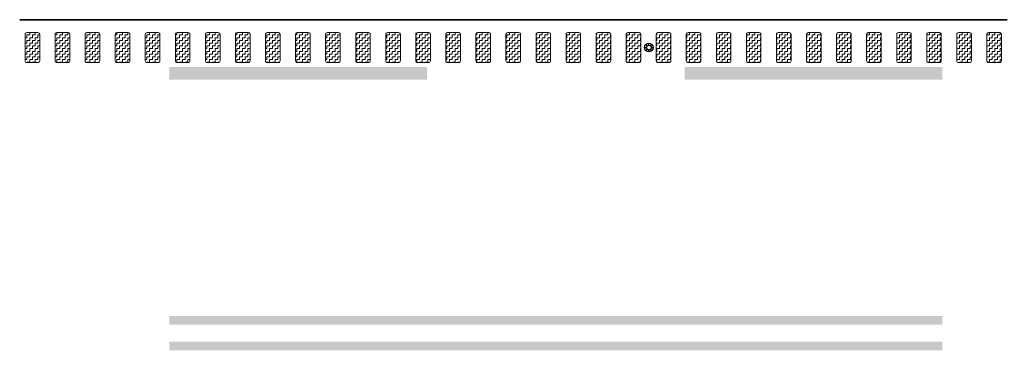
# Model space of a CAD drawing. Header units: metres. Extents: x -699 to 2316, y -1199 to 781.
# Tile 477 of 593: x 883.23 to 894.7, y -186.36 to -182.51. Entities that reach past the tile are written whole.
import ezdxf

# ---------------------------------------------------------------- set-up
doc = ezdxf.new("R2010")
doc.units = ezdxf.units.M
doc.linetypes.add('VW-3-3_STREEP', pattern=[6, 3, -3])
doc.linetypes.add('VW-9-3_STREEP', pattern=[12, 9, -3])
for name, color, linetype, lineweight in [('N-WA-IE-MEUBILAIR_WEGMEUBILAIR-S', 7, 'Continuous', 25), ('N-WA-VW-MARKERING_DYNAMISCH-G', 7, 'Continuous', 35), ('N-WE-VH-KANTVERHARDING-G', 210, 'Continuous', 35), ('N-WE-VW-MARKERING_LANGS_STREEP_33-G', 7, 'VW-3-3_STREEP', 13), ('N-WE-VW-MARKERING_LANGS_STREEP_93-G', 7, 'VW-9-3_STREEP', 13)]:
    doc.layers.add(name, color=color, linetype=linetype, lineweight=lineweight)
pattern_1 = [(180, (0, 0), (-0.03175, -0.03175), [0.03175, -0.03175]), (270, (-0.03175, 0), (0.03175, -0.03175), [0.03175, -0.03175])]

# ---------------------------------------------------------------- blocks, each defined once
blk = doc.blocks.new('SIE-WEG_GLASBOLREFLECTOR-SO')
for p, q in [((-0.375, 0), (-0.199, 0)), ((-0.141, 0.141), (-0.265, 0.265)), ((0, 0.2), (0, 0.375)), ((0.142, 0.141), (0.265, 0.265)), ((0.201, 0), (0.375, 0)), ((-0.265, -0.266), (-0.141, -0.141)), ((0, -0.375), (0, -0.2)), ((0.265, -0.266), (0.142, -0.142))]:
    blk.add_line(p, q)
for centre, radius in [((0, 0), 0.375), ((0.001, 0), 0.2)]:
    blk.add_circle(centre, radius)
blk = doc.blocks.new('glasbol')
at = {"layer": 'N-WA-IE-MEUBILAIR_WEGMEUBILAIR-S'}
blk.add_blockref('SIE-WEG_GLASBOLREFLECTOR-SO', (-0.001, 0), dxfattribs=at)

msp = doc.modelspace()

# ---------------------------------------------------------------- hatches: boundary and pattern name
at = {"layer": 'N-WA-VW-MARKERING_DYNAMISCH-G', "lineweight": 9}
h = msp.add_hatch(dxfattribs=at)
h.set_pattern_fill('ZIGZAG', color=8, scale=0.01, angle=180, style=0)
h.set_pattern_definition(pattern_1)
edge = h.paths.add_edge_path()
edge.add_line((883.3148, -183.0115), (883.4448, -183.0115))
edge.add_arc((883.4448, -182.9915), 0.02, 270, 360)
edge.add_line((883.4648, -182.9915), (883.4648, -182.6815))
edge.add_arc((883.4448, -182.6815), 0.02, 0, 90)
edge.add_line((883.4448, -182.6615), (883.3148, -182.6615))
edge.add_arc((883.3148, -182.6815), 0.02, 90, 180)
edge.add_line((883.2948, -182.6815), (883.2948, -182.9915))
edge.add_arc((883.3148, -182.9915), 0.02, 180, 270)
h = msp.add_hatch(dxfattribs=at)
h.set_pattern_fill('ZIGZAG', color=8, scale=0.01, angle=180, style=0)
h.set_pattern_definition(pattern_1)
edge = h.paths.add_edge_path()
edge.add_line((883.6648, -183.0115), (883.7948, -183.0115))
edge.add_arc((883.7948, -182.9915), 0.02, 270, 360)
edge.add_line((883.8148, -182.9915), (883.8148, -182.6815))
edge.add_arc((883.7948, -182.6815), 0.02, 0, 90)
edge.add_line((883.7948, -182.6615), (883.6648, -182.6615))
edge.add_arc((883.6648, -182.6815), 0.02, 90, 180)
edge.add_line((883.6448, -182.6815), (883.6448, -182.9915))
edge.add_arc((883.6648, -182.9915), 0.02, 180, 270)
h = msp.add_hatch(dxfattribs=at)
h.set_pattern_fill('ZIGZAG', color=8, scale=0.01, angle=180, style=0)
h.set_pattern_definition(pattern_1)
edge = h.paths.add_edge_path()
edge.add_line((884.0148, -183.0115), (884.1448, -183.0115))
edge.add_arc((884.1448, -182.9915), 0.02, 270, 360)
edge.add_line((884.1648, -182.9915), (884.1648, -182.6815))
edge.add_arc((884.1448, -182.6815), 0.02, 0, 90)
edge.add_line((884.1448, -182.6615), (884.0148, -182.6615))
edge.add_arc((884.0148, -182.6815), 0.02, 90, 180)
edge.add_line((883.9948, -182.6815), (883.9948, -182.9915))
edge.add_arc((884.0148, -182.9915), 0.02, 180, 270)
h = msp.add_hatch(dxfattribs=at)
h.set_pattern_fill('ZIGZAG', color=8, scale=0.01, angle=180, style=0)
h.set_pattern_definition(pattern_1)
edge = h.paths.add_edge_path()
edge.add_line((884.3648, -183.0115), (884.4948, -183.0115))
edge.add_arc((884.4948, -182.9915), 0.02, 270, 360)
edge.add_line((884.5148, -182.9915), (884.5148, -182.6815))
edge.add_arc((884.4948, -182.6815), 0.02, 0, 90)
edge.add_line((884.4948, -182.6615), (884.3648, -182.6615))
edge.add_arc((884.3648, -182.6815), 0.02, 90, 180)
edge.add_line((884.3448, -182.6815), (884.3448, -182.9915))
edge.add_arc((884.3648, -182.9915), 0.02, 180, 270)
h = msp.add_hatch(dxfattribs=at)
h.set_pattern_fill('ZIGZAG', color=8, scale=0.01, angle=180, style=0)
h.set_pattern_definition(pattern_1)
edge = h.paths.add_edge_path()
edge.add_line((884.7148, -183.0115), (884.8448, -183.0115))
edge.add_arc((884.8448, -182.9915), 0.02, 270, 360)
edge.add_line((884.8648, -182.9915), (884.8648, -182.6815))
edge.add_arc((884.8448, -182.6815), 0.02, 0, 90)
edge.add_line((884.8448, -182.6615), (884.7148, -182.6615))
edge.add_arc((884.7148, -182.6815), 0.02, 90, 180)
edge.add_line((884.6948, -182.6815), (884.6948, -182.9915))
edge.add_arc((884.7148, -182.9915), 0.02, 180, 270)
h = msp.add_hatch(dxfattribs=at)
h.set_pattern_fill('ZIGZAG', color=8, scale=0.01, angle=180, style=0)
h.set_pattern_definition(pattern_1)
edge = h.paths.add_edge_path()
edge.add_line((885.0648, -183.0115), (885.1948, -183.0115))
edge.add_arc((885.1948, -182.9915), 0.02, 270, 360)
edge.add_line((885.2148, -182.9915), (885.2148, -182.6815))
edge.add_arc((885.1948, -182.6815), 0.02, 0, 90)
edge.add_line((885.1948, -182.6615), (885.0648, -182.6615))
edge.add_arc((885.0648, -182.6815), 0.02, 90, 180)
edge.add_line((885.0448, -182.6815), (885.0448, -182.9915))
edge.add_arc((885.0648, -182.9915), 0.02, 180, 270)
h = msp.add_hatch(dxfattribs=at)
h.set_pattern_fill('ZIGZAG', color=8, scale=0.01, angle=180, style=0)
h.set_pattern_definition(pattern_1)
edge = h.paths.add_edge_path()
edge.add_line((885.4148, -183.0115), (885.5448, -183.0115))
edge.add_arc((885.5448, -182.9915), 0.02, 270, 360)
edge.add_line((885.5648, -182.9915), (885.5648, -182.6815))
edge.add_arc((885.5448, -182.6815), 0.02, 0, 90)
edge.add_line((885.5448, -182.6615), (885.4148, -182.6615))
edge.add_arc((885.4148, -182.6815), 0.02, 90, 180)
edge.add_line((885.3948, -182.6815), (885.3948, -182.9915))
edge.add_arc((885.4148, -182.9915), 0.02, 180, 270)
h = msp.add_hatch(dxfattribs=at)
h.set_pattern_fill('ZIGZAG', color=8, scale=0.01, angle=180, style=0)
h.set_pattern_definition(pattern_1)
edge = h.paths.add_edge_path()
edge.add_line((885.7648, -183.0115), (885.8948, -183.0115))
edge.add_arc((885.8948, -182.9915), 0.02, 270, 360)
edge.add_line((885.9148, -182.9915), (885.9148, -182.6815))
edge.add_arc((885.8948, -182.6815), 0.02, 0, 90)
edge.add_line((885.8948, -182.6615), (885.7648, -182.6615))
edge.add_arc((885.7648, -182.6815), 0.02, 90, 180)
edge.add_line((885.7448, -182.6815), (885.7448, -182.9915))
edge.add_arc((885.7648, -182.9915), 0.02, 180, 270)
h = msp.add_hatch(dxfattribs=at)
h.set_pattern_fill('ZIGZAG', color=8, scale=0.01, angle=180, style=0)
h.set_pattern_definition(pattern_1)
edge = h.paths.add_edge_path()
edge.add_line((886.1148, -183.0115), (886.2448, -183.0115))
edge.add_arc((886.2448, -182.9915), 0.02, 270, 360)
edge.add_line((886.2648, -182.9915), (886.2648, -182.6815))
edge.add_arc((886.2448, -182.6815), 0.02, 0, 90)
edge.add_line((886.2448, -182.6615), (886.1148, -182.6615))
edge.add_arc((886.1148, -182.6815), 0.02, 90, 180)
edge.add_line((886.0948, -182.6815), (886.0948, -182.9915))
edge.add_arc((886.1148, -182.9915), 0.02, 180, 270)
h = msp.add_hatch(dxfattribs=at)
h.set_pattern_fill('ZIGZAG', color=8, scale=0.01, angle=180, style=0)
h.set_pattern_definition(pattern_1)
edge = h.paths.add_edge_path()
edge.add_line((886.4648, -183.0115), (886.5948, -183.0115))
edge.add_arc((886.5948, -182.9915), 0.02, 270, 360)
edge.add_line((886.6148, -182.9915), (886.6148, -182.6815))
edge.add_arc((886.5948, -182.6815), 0.02, 0, 90)
edge.add_line((886.5948, -182.6615), (886.4648, -182.6615))
edge.add_arc((886.4648, -182.6815), 0.02, 90, 180)
edge.add_line((886.4448, -182.6815), (886.4448, -182.9915))
edge.add_arc((886.4648, -182.9915), 0.02, 180, 270)
h = msp.add_hatch(dxfattribs=at)
h.set_pattern_fill('ZIGZAG', color=8, scale=0.01, angle=180, style=0)
h.set_pattern_definition(pattern_1)
edge = h.paths.add_edge_path()
edge.add_line((886.8148, -183.0115), (886.9448, -183.0115))
edge.add_arc((886.9448, -182.9915), 0.02, 270, 360)
edge.add_line((886.9648, -182.9915), (886.9648, -182.6815))
edge.add_arc((886.9448, -182.6815), 0.02, 0, 90)
edge.add_line((886.9448, -182.6615), (886.8148, -182.6615))
edge.add_arc((886.8148, -182.6815), 0.02, 90, 180)
edge.add_line((886.7948, -182.6815), (886.7948, -182.9915))
edge.add_arc((886.8148, -182.9915), 0.02, 180, 270)
h = msp.add_hatch(dxfattribs=at)
h.set_pattern_fill('ZIGZAG', color=8, scale=0.01, angle=180, style=0)
h.set_pattern_definition(pattern_1)
edge = h.paths.add_edge_path()
edge.add_line((887.1648, -183.0115), (887.2948, -183.0115))
edge.add_arc((887.2948, -182.9915), 0.02, 270, 360)
edge.add_line((887.3148, -182.9915), (887.3148, -182.6815))
edge.add_arc((887.2948, -182.6815), 0.02, 0, 90)
edge.add_line((887.2948, -182.6615), (887.1648, -182.6615))
edge.add_arc((887.1648, -182.6815), 0.02, 90, 180)
edge.add_line((887.1448, -182.6815), (887.1448, -182.9915))
edge.add_arc((887.1648, -182.9915), 0.02, 180, 270)
h = msp.add_hatch(dxfattribs=at)
h.set_pattern_fill('ZIGZAG', color=8, scale=0.01, angle=180, style=0)
h.set_pattern_definition(pattern_1)
edge = h.paths.add_edge_path()
edge.add_line((887.5148, -183.0115), (887.6448, -183.0115))
edge.add_arc((887.6448, -182.9915), 0.02, 270, 360)
edge.add_line((887.6648, -182.9915), (887.6648, -182.6815))
edge.add_arc((887.6448, -182.6815), 0.02, 0, 90)
edge.add_line((887.6448, -182.6615), (887.5148, -182.6615))
edge.add_arc((887.5148, -182.6815), 0.02, 90, 180)
edge.add_line((887.4948, -182.6815), (887.4948, -182.9915))
edge.add_arc((887.5148, -182.9915), 0.02, 180, 270)
h = msp.add_hatch(dxfattribs=at)
h.set_pattern_fill('ZIGZAG', color=8, scale=0.01, angle=180, style=0)
h.set_pattern_definition(pattern_1)
edge = h.paths.add_edge_path()
edge.add_line((887.8648, -183.0115), (887.9948, -183.0115))
edge.add_arc((887.9948, -182.9915), 0.02, 270, 360)
edge.add_line((888.0148, -182.9915), (888.0148, -182.6815))
edge.add_arc((887.9948, -182.6815), 0.02, 0, 90)
edge.add_line((887.9948, -182.6615), (887.8648, -182.6615))
edge.add_arc((887.8648, -182.6815), 0.02, 90, 180)
edge.add_line((887.8448, -182.6815), (887.8448, -182.9915))
edge.add_arc((887.8648, -182.9915), 0.02, 180, 270)
h = msp.add_hatch(dxfattribs=at)
h.set_pattern_fill('ZIGZAG', color=8, scale=0.01, angle=180, style=0)
h.set_pattern_definition(pattern_1)
edge = h.paths.add_edge_path()
edge.add_line((888.2148, -183.0115), (888.3448, -183.0115))
edge.add_arc((888.3448, -182.9915), 0.02, 270, 360)
edge.add_line((888.3648, -182.9915), (888.3648, -182.6815))
edge.add_arc((888.3448, -182.6815), 0.02, 0, 90)
edge.add_line((888.3448, -182.6615), (888.2148, -182.6615))
edge.add_arc((888.2148, -182.6815), 0.02, 90, 180)
edge.add_line((888.1948, -182.6815), (888.1948, -182.9915))
edge.add_arc((888.2148, -182.9915), 0.02, 180, 270)
h = msp.add_hatch(dxfattribs=at)
h.set_pattern_fill('ZIGZAG', color=8, scale=0.01, angle=180, style=0)
h.set_pattern_definition(pattern_1)
edge = h.paths.add_edge_path()
edge.add_line((888.5648, -183.0115), (888.6948, -183.0115))
edge.add_arc((888.6948, -182.9915), 0.02, 270, 360)
edge.add_line((888.7148, -182.9915), (888.7148, -182.6815))
edge.add_arc((888.6948, -182.6815), 0.02, 0, 90)
edge.add_line((888.6948, -182.6615), (888.5648, -182.6615))
edge.add_arc((888.5648, -182.6815), 0.02, 90, 180)
edge.add_line((888.5448, -182.6815), (888.5448, -182.9915))
edge.add_arc((888.5648, -182.9915), 0.02, 180, 270)
h = msp.add_hatch(dxfattribs=at)
h.set_pattern_fill('ZIGZAG', color=8, scale=0.01, angle=180, style=0)
h.set_pattern_definition(pattern_1)
edge = h.paths.add_edge_path()
edge.add_line((888.9148, -183.0115), (889.0448, -183.0115))
edge.add_arc((889.0448, -182.9915), 0.02, 270, 360)
edge.add_line((889.0648, -182.9915), (889.0648, -182.6815))
edge.add_arc((889.0448, -182.6815), 0.02, 0, 90)
edge.add_line((889.0448, -182.6615), (888.9148, -182.6615))
edge.add_arc((888.9148, -182.6815), 0.02, 90, 180)
edge.add_line((888.8948, -182.6815), (888.8948, -182.9915))
edge.add_arc((888.9148, -182.9915), 0.02, 180, 270)
h = msp.add_hatch(dxfattribs=at)
h.set_pattern_fill('ZIGZAG', color=8, scale=0.01, angle=180, style=0)
h.set_pattern_definition(pattern_1)
edge = h.paths.add_edge_path()
edge.add_line((889.2648, -183.0115), (889.3948, -183.0115))
edge.add_arc((889.3948, -182.9915), 0.02, 270, 360)
edge.add_line((889.4148, -182.9915), (889.4148, -182.6815))
edge.add_arc((889.3948, -182.6815), 0.02, 0, 90)
edge.add_line((889.3948, -182.6615), (889.2648, -182.6615))
edge.add_arc((889.2648, -182.6815), 0.02, 90, 180)
edge.add_line((889.2448, -182.6815), (889.2448, -182.9915))
edge.add_arc((889.2648, -182.9915), 0.02, 180, 270)
h = msp.add_hatch(dxfattribs=at)
h.set_pattern_fill('ZIGZAG', color=8, scale=0.01, angle=180, style=0)
h.set_pattern_definition(pattern_1)
edge = h.paths.add_edge_path()
edge.add_line((889.6148, -183.0115), (889.7448, -183.0115))
edge.add_arc((889.7448, -182.9915), 0.02, 270, 360)
edge.add_line((889.7648, -182.9915), (889.7648, -182.6815))
edge.add_arc((889.7448, -182.6815), 0.02, 0, 90)
edge.add_line((889.7448, -182.6615), (889.6148, -182.6615))
edge.add_arc((889.6148, -182.6815), 0.02, 90, 180)
edge.add_line((889.5948, -182.6815), (889.5948, -182.9915))
edge.add_arc((889.6148, -182.9915), 0.02, 180, 270)
h = msp.add_hatch(dxfattribs=at)
h.set_pattern_fill('ZIGZAG', color=8, scale=0.01, angle=180, style=0)
h.set_pattern_definition(pattern_1)
edge = h.paths.add_edge_path()
edge.add_line((889.9648, -183.0115), (890.0948, -183.0115))
edge.add_arc((890.0948, -182.9915), 0.02, 270, 360)
edge.add_line((890.1148, -182.9915), (890.1148, -182.6815))
edge.add_arc((890.0948, -182.6815), 0.02, 0, 90)
edge.add_line((890.0948, -182.6615), (889.9648, -182.6615))
edge.add_arc((889.9648, -182.6815), 0.02, 90, 180)
edge.add_line((889.9448, -182.6815), (889.9448, -182.9915))
edge.add_arc((889.9648, -182.9915), 0.02, 180, 270)
h = msp.add_hatch(dxfattribs=at)
h.set_pattern_fill('ZIGZAG', color=8, scale=0.01, angle=180, style=0)
h.set_pattern_definition(pattern_1)
edge = h.paths.add_edge_path()
edge.add_line((890.3148, -183.0115), (890.4448, -183.0115))
edge.add_arc((890.4448, -182.9915), 0.02, 270, 360)
edge.add_line((890.4648, -182.9915), (890.4648, -182.6815))
edge.add_arc((890.4448, -182.6815), 0.02, 0, 90)
edge.add_line((890.4448, -182.6615), (890.3148, -182.6615))
edge.add_arc((890.3148, -182.6815), 0.02, 90, 180)
edge.add_line((890.2948, -182.6815), (890.2948, -182.9915))
edge.add_arc((890.3148, -182.9915), 0.02, 180, 270)
h = msp.add_hatch(dxfattribs=at)
h.set_pattern_fill('ZIGZAG', color=8, scale=0.01, angle=180, style=0)
h.set_pattern_definition(pattern_1)
edge = h.paths.add_edge_path()
edge.add_line((890.6648, -183.0115), (890.7948, -183.0115))
edge.add_arc((890.7948, -182.9915), 0.02, 270, 360)
edge.add_line((890.8148, -182.9915), (890.8148, -182.6815))
edge.add_arc((890.7948, -182.6815), 0.02, 0, 90)
edge.add_line((890.7948, -182.6615), (890.6648, -182.6615))
edge.add_arc((890.6648, -182.6815), 0.02, 90, 180)
edge.add_line((890.6448, -182.6815), (890.6448, -182.9915))
edge.add_arc((890.6648, -182.9915), 0.02, 180, 270)
h = msp.add_hatch(dxfattribs=at)
h.set_pattern_fill('ZIGZAG', color=8, scale=0.01, angle=180, style=0)
h.set_pattern_definition(pattern_1)
edge = h.paths.add_edge_path()
edge.add_line((891.0148, -183.0115), (891.1448, -183.0115))
edge.add_arc((891.1448, -182.9915), 0.02, 270, 360)
edge.add_line((891.1648, -182.9915), (891.1648, -182.6815))
edge.add_arc((891.1448, -182.6815), 0.02, 0, 90)
edge.add_line((891.1448, -182.6615), (891.0148, -182.6615))
edge.add_arc((891.0148, -182.6815), 0.02, 90, 180)
edge.add_line((890.9948, -182.6815), (890.9948, -182.9915))
edge.add_arc((891.0148, -182.9915), 0.02, 180, 270)
h = msp.add_hatch(dxfattribs=at)
h.set_pattern_fill('ZIGZAG', color=8, scale=0.01, angle=180, style=0)
h.set_pattern_definition(pattern_1)
edge = h.paths.add_edge_path()
edge.add_line((891.3648, -183.0115), (891.4948, -183.0115))
edge.add_arc((891.4948, -182.9915), 0.02, 270, 360)
edge.add_line((891.5148, -182.9915), (891.5148, -182.6815))
edge.add_arc((891.4948, -182.6815), 0.02, 0, 90)
edge.add_line((891.4948, -182.6615), (891.3648, -182.6615))
edge.add_arc((891.3648, -182.6815), 0.02, 90, 180)
edge.add_line((891.3448, -182.6815), (891.3448, -182.9915))
edge.add_arc((891.3648, -182.9915), 0.02, 180, 270)
h = msp.add_hatch(dxfattribs=at)
h.set_pattern_fill('ZIGZAG', color=8, scale=0.01, angle=180, style=0)
h.set_pattern_definition(pattern_1)
edge = h.paths.add_edge_path()
edge.add_line((891.7148, -183.0115), (891.8448, -183.0115))
edge.add_arc((891.8448, -182.9915), 0.02, 270, 360)
edge.add_line((891.8648, -182.9915), (891.8648, -182.6815))
edge.add_arc((891.8448, -182.6815), 0.02, 0, 90)
edge.add_line((891.8448, -182.6615), (891.7148, -182.6615))
edge.add_arc((891.7148, -182.6815), 0.02, 90, 180)
edge.add_line((891.6948, -182.6815), (891.6948, -182.9915))
edge.add_arc((891.7148, -182.9915), 0.02, 180, 270)
h = msp.add_hatch(dxfattribs=at)
h.set_pattern_fill('ZIGZAG', color=8, scale=0.01, angle=180, style=0)
h.set_pattern_definition(pattern_1)
edge = h.paths.add_edge_path()
edge.add_line((892.0648, -183.0115), (892.1948, -183.0115))
edge.add_arc((892.1948, -182.9915), 0.02, 270, 360)
edge.add_line((892.2148, -182.9915), (892.2148, -182.6815))
edge.add_arc((892.1948, -182.6815), 0.02, 0, 90)
edge.add_line((892.1948, -182.6615), (892.0648, -182.6615))
edge.add_arc((892.0648, -182.6815), 0.02, 90, 180)
edge.add_line((892.0448, -182.6815), (892.0448, -182.9915))
edge.add_arc((892.0648, -182.9915), 0.02, 180, 270)
h = msp.add_hatch(dxfattribs=at)
h.set_pattern_fill('ZIGZAG', color=8, scale=0.01, angle=180, style=0)
h.set_pattern_definition(pattern_1)
edge = h.paths.add_edge_path()
edge.add_line((892.4148, -183.0115), (892.5448, -183.0115))
edge.add_arc((892.5448, -182.9915), 0.02, 270, 360)
edge.add_line((892.5648, -182.9915), (892.5648, -182.6815))
edge.add_arc((892.5448, -182.6815), 0.02, 0, 90)
edge.add_line((892.5448, -182.6615), (892.4148, -182.6615))
edge.add_arc((892.4148, -182.6815), 0.02, 90, 180)
edge.add_line((892.3948, -182.6815), (892.3948, -182.9915))
edge.add_arc((892.4148, -182.9915), 0.02, 180, 270)
h = msp.add_hatch(dxfattribs=at)
h.set_pattern_fill('ZIGZAG', color=8, scale=0.01, angle=180, style=0)
h.set_pattern_definition(pattern_1)
edge = h.paths.add_edge_path()
edge.add_line((892.7648, -183.0115), (892.8948, -183.0115))
edge.add_arc((892.8948, -182.9915), 0.02, 270, 360)
edge.add_line((892.9148, -182.9915), (892.9148, -182.6815))
edge.add_arc((892.8948, -182.6815), 0.02, 0, 90)
edge.add_line((892.8948, -182.6615), (892.7648, -182.6615))
edge.add_arc((892.7648, -182.6815), 0.02, 90, 180)
edge.add_line((892.7448, -182.6815), (892.7448, -182.9915))
edge.add_arc((892.7648, -182.9915), 0.02, 180, 270)
h = msp.add_hatch(dxfattribs=at)
h.set_pattern_fill('ZIGZAG', color=8, scale=0.01, angle=180, style=0)
h.set_pattern_definition(pattern_1)
edge = h.paths.add_edge_path()
edge.add_line((893.1148, -183.0115), (893.2448, -183.0115))
edge.add_arc((893.2448, -182.9915), 0.02, 270, 360)
edge.add_line((893.2648, -182.9915), (893.2648, -182.6815))
edge.add_arc((893.2448, -182.6815), 0.02, 0, 90)
edge.add_line((893.2448, -182.6615), (893.1148, -182.6615))
edge.add_arc((893.1148, -182.6815), 0.02, 90, 180)
edge.add_line((893.0948, -182.6815), (893.0948, -182.9915))
edge.add_arc((893.1148, -182.9915), 0.02, 180, 270)
h = msp.add_hatch(dxfattribs=at)
h.set_pattern_fill('ZIGZAG', color=8, scale=0.01, angle=180, style=0)
h.set_pattern_definition(pattern_1)
edge = h.paths.add_edge_path()
edge.add_line((893.4648, -183.0115), (893.5948, -183.0115))
edge.add_arc((893.5948, -182.9915), 0.02, 270, 360)
edge.add_line((893.6148, -182.9915), (893.6148, -182.6815))
edge.add_arc((893.5948, -182.6815), 0.02, 0, 90)
edge.add_line((893.5948, -182.6615), (893.4648, -182.6615))
edge.add_arc((893.4648, -182.6815), 0.02, 90, 180)
edge.add_line((893.4448, -182.6815), (893.4448, -182.9915))
edge.add_arc((893.4648, -182.9915), 0.02, 180, 270)
h = msp.add_hatch(dxfattribs=at)
h.set_pattern_fill('ZIGZAG', color=8, scale=0.01, angle=180, style=0)
h.set_pattern_definition(pattern_1)
edge = h.paths.add_edge_path()
edge.add_line((893.8148, -183.0115), (893.9448, -183.0115))
edge.add_arc((893.9448, -182.9915), 0.02, 270, 360)
edge.add_line((893.9648, -182.9915), (893.9648, -182.6815))
edge.add_arc((893.9448, -182.6815), 0.02, 0, 90)
edge.add_line((893.9448, -182.6615), (893.8148, -182.6615))
edge.add_arc((893.8148, -182.6815), 0.02, 90, 180)
edge.add_line((893.7948, -182.6815), (893.7948, -182.9915))
edge.add_arc((893.8148, -182.9915), 0.02, 180, 270)
h = msp.add_hatch(dxfattribs=at)
h.set_pattern_fill('ZIGZAG', color=8, scale=0.01, angle=180, style=0)
h.set_pattern_definition(pattern_1)
edge = h.paths.add_edge_path()
edge.add_line((894.1648, -183.0115), (894.2948, -183.0115))
edge.add_arc((894.2948, -182.9915), 0.02, 270, 360)
edge.add_line((894.3148, -182.9915), (894.3148, -182.6815))
edge.add_arc((894.2948, -182.6815), 0.02, 0, 90)
edge.add_line((894.2948, -182.6615), (894.1648, -182.6615))
edge.add_arc((894.1648, -182.6815), 0.02, 90, 180)
edge.add_line((894.1448, -182.6815), (894.1448, -182.9915))
edge.add_arc((894.1648, -182.9915), 0.02, 180, 270)
h = msp.add_hatch(dxfattribs=at)
h.set_pattern_fill('ZIGZAG', color=8, scale=0.01, angle=180, style=0)
h.set_pattern_definition(pattern_1)
edge = h.paths.add_edge_path()
edge.add_line((894.5148, -183.0115), (894.6448, -183.0115))
edge.add_arc((894.6448, -182.9915), 0.02, 270, 360)
edge.add_line((894.6648, -182.9915), (894.6648, -182.6815))
edge.add_arc((894.6448, -182.6815), 0.02, 0, 90)
edge.add_line((894.6448, -182.6615), (894.5148, -182.6615))
edge.add_arc((894.5148, -182.6815), 0.02, 90, 180)
edge.add_line((894.4948, -182.6815), (894.4948, -182.9915))
edge.add_arc((894.5148, -182.9915), 0.02, 180, 270)

# ---------------------------------------------------------------- linework, layer by layer
at = {"layer": 'N-WA-VW-MARKERING_DYNAMISCH-G', "color": 8, "lineweight": 9}
for points in [[(883.3148, -183.0115), (883.4448, -183.0115, 0.4142136), (883.4648, -182.9915), (883.4648, -182.6815, 0.4142136), (883.4448, -182.6615), (883.3148, -182.6615, 0.4142136), (883.2948, -182.6815), (883.2948, -182.9915, 0.4142136)], [(883.6648, -183.0115), (883.7948, -183.0115, 0.4142136), (883.8148, -182.9915), (883.8148, -182.6815, 0.4142136), (883.7948, -182.6615), (883.6648, -182.6615, 0.4142136), (883.6448, -182.6815), (883.6448, -182.9915, 0.4142136)], [(884.0148, -183.0115), (884.1448, -183.0115, 0.4142136), (884.1648, -182.9915), (884.1648, -182.6815, 0.4142136), (884.1448, -182.6615), (884.0148, -182.6615, 0.4142136), (883.9948, -182.6815), (883.9948, -182.9915, 0.4142136)], [(884.3648, -183.0115), (884.4948, -183.0115, 0.4142136), (884.5148, -182.9915), (884.5148, -182.6815, 0.4142136), (884.4948, -182.6615), (884.3648, -182.6615, 0.4142136), (884.3448, -182.6815), (884.3448, -182.9915, 0.4142136)], [(884.7148, -183.0115), (884.8448, -183.0115, 0.4142136), (884.8648, -182.9915), (884.8648, -182.6815, 0.4142136), (884.8448, -182.6615), (884.7148, -182.6615, 0.4142136), (884.6948, -182.6815), (884.6948, -182.9915, 0.4142136)], [(885.0648, -183.0115), (885.1948, -183.0115, 0.4142136), (885.2148, -182.9915), (885.2148, -182.6815, 0.4142136), (885.1948, -182.6615), (885.0648, -182.6615, 0.4142136), (885.0448, -182.6815), (885.0448, -182.9915, 0.4142136)], [(885.4148, -183.0115), (885.5448, -183.0115, 0.4142136), (885.5648, -182.9915), (885.5648, -182.6815, 0.4142136), (885.5448, -182.6615), (885.4148, -182.6615, 0.4142136), (885.3948, -182.6815), (885.3948, -182.9915, 0.4142136)], [(885.7648, -183.0115), (885.8948, -183.0115, 0.4142136), (885.9148, -182.9915), (885.9148, -182.6815, 0.4142136), (885.8948, -182.6615), (885.7648, -182.6615, 0.4142136), (885.7448, -182.6815), (885.7448, -182.9915, 0.4142136)], [(886.1148, -183.0115), (886.2448, -183.0115, 0.4142136), (886.2648, -182.9915), (886.2648, -182.6815, 0.4142136), (886.2448, -182.6615), (886.1148, -182.6615, 0.4142136), (886.0948, -182.6815), (886.0948, -182.9915, 0.4142136)], [(886.4648, -183.0115), (886.5948, -183.0115, 0.4142136), (886.6148, -182.9915), (886.6148, -182.6815, 0.4142136), (886.5948, -182.6615), (886.4648, -182.6615, 0.4142136), (886.4448, -182.6815), (886.4448, -182.9915, 0.4142136)], [(886.8148, -183.0115), (886.9448, -183.0115, 0.4142136), (886.9648, -182.9915), (886.9648, -182.6815, 0.4142136), (886.9448, -182.6615), (886.8148, -182.6615, 0.4142136), (886.7948, -182.6815), (886.7948, -182.9915, 0.4142136)], [(887.1648, -183.0115), (887.2948, -183.0115, 0.4142136), (887.3148, -182.9915), (887.3148, -182.6815, 0.4142136), (887.2948, -182.6615), (887.1648, -182.6615, 0.4142136), (887.1448, -182.6815), (887.1448, -182.9915, 0.4142136)], [(887.5148, -183.0115), (887.6448, -183.0115, 0.4142136), (887.6648, -182.9915), (887.6648, -182.6815, 0.4142136), (887.6448, -182.6615), (887.5148, -182.6615, 0.4142136), (887.4948, -182.6815), (887.4948, -182.9915, 0.4142136)], [(887.8648, -183.0115), (887.9948, -183.0115, 0.4142136), (888.0148, -182.9915), (888.0148, -182.6815, 0.4142136), (887.9948, -182.6615), (887.8648, -182.6615, 0.4142136), (887.8448, -182.6815), (887.8448, -182.9915, 0.4142136)], [(888.2148, -183.0115), (888.3448, -183.0115, 0.4142136), (888.3648, -182.9915), (888.3648, -182.6815, 0.4142136), (888.3448, -182.6615), (888.2148, -182.6615, 0.4142136), (888.1948, -182.6815), (888.1948, -182.9915, 0.4142136)], [(888.5648, -183.0115), (888.6948, -183.0115, 0.4142136), (888.7148, -182.9915), (888.7148, -182.6815, 0.4142136), (888.6948, -182.6615), (888.5648, -182.6615, 0.4142136), (888.5448, -182.6815), (888.5448, -182.9915, 0.4142136)], [(888.9148, -183.0115), (889.0448, -183.0115, 0.4142136), (889.0648, -182.9915), (889.0648, -182.6815, 0.4142136), (889.0448, -182.6615), (888.9148, -182.6615, 0.4142136), (888.8948, -182.6815), (888.8948, -182.9915, 0.4142136)], [(889.2648, -183.0115), (889.3948, -183.0115, 0.4142136), (889.4148, -182.9915), (889.4148, -182.6815, 0.4142136), (889.3948, -182.6615), (889.2648, -182.6615, 0.4142136), (889.2448, -182.6815), (889.2448, -182.9915, 0.4142136)], [(889.6148, -183.0115), (889.7448, -183.0115, 0.4142136), (889.7648, -182.9915), (889.7648, -182.6815, 0.4142136), (889.7448, -182.6615), (889.6148, -182.6615, 0.4142136), (889.5948, -182.6815), (889.5948, -182.9915, 0.4142136)], [(889.9648, -183.0115), (890.0948, -183.0115, 0.4142136), (890.1148, -182.9915), (890.1148, -182.6815, 0.4142136), (890.0948, -182.6615), (889.9648, -182.6615, 0.4142136), (889.9448, -182.6815), (889.9448, -182.9915, 0.4142136)], [(890.3148, -183.0115), (890.4448, -183.0115, 0.4142136), (890.4648, -182.9915), (890.4648, -182.6815, 0.4142136), (890.4448, -182.6615), (890.3148, -182.6615, 0.4142136), (890.2948, -182.6815), (890.2948, -182.9915, 0.4142136)], [(890.6648, -183.0115), (890.7948, -183.0115, 0.4142136), (890.8148, -182.9915), (890.8148, -182.6815, 0.4142136), (890.7948, -182.6615), (890.6648, -182.6615, 0.4142136), (890.6448, -182.6815), (890.6448, -182.9915, 0.4142136)], [(891.0148, -183.0115), (891.1448, -183.0115, 0.4142136), (891.1648, -182.9915), (891.1648, -182.6815, 0.4142136), (891.1448, -182.6615), (891.0148, -182.6615, 0.4142136), (890.9948, -182.6815), (890.9948, -182.9915, 0.4142136)], [(891.3648, -183.0115), (891.4948, -183.0115, 0.4142136), (891.5148, -182.9915), (891.5148, -182.6815, 0.4142136), (891.4948, -182.6615), (891.3648, -182.6615, 0.4142136), (891.3448, -182.6815), (891.3448, -182.9915, 0.4142136)], [(891.7148, -183.0115), (891.8448, -183.0115, 0.4142136), (891.8648, -182.9915), (891.8648, -182.6815, 0.4142136), (891.8448, -182.6615), (891.7148, -182.6615, 0.4142136), (891.6948, -182.6815), (891.6948, -182.9915, 0.4142136)], [(892.0648, -183.0115), (892.1948, -183.0115, 0.4142136), (892.2148, -182.9915), (892.2148, -182.6815, 0.4142136), (892.1948, -182.6615), (892.0648, -182.6615, 0.4142136), (892.0448, -182.6815), (892.0448, -182.9915, 0.4142136)], [(892.4148, -183.0115), (892.5448, -183.0115, 0.4142136), (892.5648, -182.9915), (892.5648, -182.6815, 0.4142136), (892.5448, -182.6615), (892.4148, -182.6615, 0.4142136), (892.3948, -182.6815), (892.3948, -182.9915, 0.4142136)], [(892.7648, -183.0115), (892.8948, -183.0115, 0.4142136), (892.9148, -182.9915), (892.9148, -182.6815, 0.4142136), (892.8948, -182.6615), (892.7648, -182.6615, 0.4142136), (892.7448, -182.6815), (892.7448, -182.9915, 0.4142136)], [(893.1148, -183.0115), (893.2448, -183.0115, 0.4142136), (893.2648, -182.9915), (893.2648, -182.6815, 0.4142136), (893.2448, -182.6615), (893.1148, -182.6615, 0.4142136), (893.0948, -182.6815), (893.0948, -182.9915, 0.4142136)], [(893.4648, -183.0115), (893.5948, -183.0115, 0.4142136), (893.6148, -182.9915), (893.6148, -182.6815, 0.4142136), (893.5948, -182.6615), (893.4648, -182.6615, 0.4142136), (893.4448, -182.6815), (893.4448, -182.9915, 0.4142136)], [(893.8148, -183.0115), (893.9448, -183.0115, 0.4142136), (893.9648, -182.9915), (893.9648, -182.6815, 0.4142136), (893.9448, -182.6615), (893.8148, -182.6615, 0.4142136), (893.7948, -182.6815), (893.7948, -182.9915, 0.4142136)], [(894.1648, -183.0115), (894.2948, -183.0115, 0.4142136), (894.3148, -182.9915), (894.3148, -182.6815, 0.4142136), (894.2948, -182.6615), (894.1648, -182.6615, 0.4142136), (894.1448, -182.6815), (894.1448, -182.9915, 0.4142136)], [(894.5148, -183.0115), (894.6448, -183.0115, 0.4142136), (894.6648, -182.9915), (894.6648, -182.6815, 0.4142136), (894.6448, -182.6615), (894.5148, -182.6615, 0.4142136), (894.4948, -182.6815), (894.4948, -182.9915, 0.4142136)]]:
    msp.add_lwpolyline(points, format="xyb", close=True, dxfattribs=at)
at = {"layer": 'N-WE-VH-KANTVERHARDING-G'}
msp.add_line((883.2321, -182.5115), (894.7318, -182.5115), dxfattribs=at)
at = {"layer": 'N-WE-VW-MARKERING_LANGS_STREEP_33-G', "color": 253, "linetype": 'Continuous'}
for points in [[(884.9747, -183.0615), (887.9747, -183.0615), (884.9747, -183.2115), (887.9747, -183.2115)], [(890.9747, -183.0615), (893.9747, -183.0615), (890.9747, -183.2115), (893.9747, -183.2115)]]:
    msp.add_solid(points, dxfattribs=at)
at = {"layer": 'N-WE-VW-MARKERING_LANGS_STREEP_93-G', "color": 253, "linetype": 'Continuous'}
for points in [[(884.9747, -185.9615), (893.9747, -185.9615), (884.9747, -186.0615), (893.9747, -186.0615)], [(884.9747, -186.3615), (893.9747, -186.3615), (884.9747, -186.2615), (893.9747, -186.2615)]]:
    msp.add_solid(points, dxfattribs=at)

# ---------------------------------------------------------------- block references
at = {"layer": 'N-WA-IE-MEUBILAIR_WEGMEUBILAIR-S', "xscale": 0.1333332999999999, "yscale": 0.1333332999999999, "zscale": 0.1333332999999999, "rotation": 0.1723155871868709}
msp.add_blockref('glasbol', (890.5598, -182.8365), dxfattribs=at)

doc.saveas('drawing.dxf')
